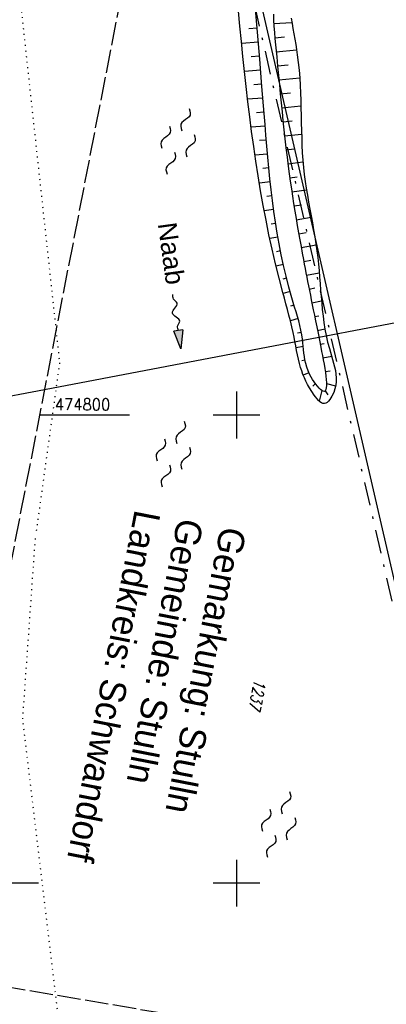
# Model space of a CAD drawing. Extents: x 510526 to 513920, y 467229 to 478797.
# Tile 288 of 467: x 511854 to 511932, y 474674 to 474884. Entities that reach past the tile are written whole.
import ezdxf

# ---------------------------------------------------------------- set-up
doc = ezdxf.new("R2010")
doc.units = 0
doc.header["$LTSCALE"] = 10
doc.header["$MEASUREMENT"] = 0
for name, pattern in [('LT00', [0]), ('LT08', [0.42, 0.2, -0.1, 0.02, -0.1]), ('LT14', [0.6, 0.5, -0.1]), ('PUNKTX2_STR', [0.6, 0.1, -0.5])]:
    doc.linetypes.add(name, pattern=pattern)
doc.layers.get('0').update_dxf_attribs({"linetype": 'LT00'})
for name, color, linetype in [('--FLIEßRICHTPFEIL', 180, 'Continuous'), ('--WASSER_GRENZE', 180, 'PUNKTX2_STR'), ('--WASSER_NUTZUNG', 180, 'Continuous'), ('DFK_FLUR_NR', 250, 'LT00'), ('DFK_KATASTER', 250, 'LT00'), ('GEMEINDEGRENZE', 3, 'LT08'), ('GEWÄSSERNAME', 255, 'Continuous'), ('GRENZNAME', 250, 'Continuous'), ('STROM_FREILTG', 80, 'STROMFREILEITUNG'), ('V90_BOESCH', 250, 'LT00'), ('V90_BOSCHUNG', 250, 'LT00'), ('V90_RASTER', 250, 'LT00')]:
    doc.layers.add(name, color=color, linetype=linetype)
doc.layers.add('-BLATT_90-RAND', color=7, linetype='LT14', plot=False)
doc.layers.add('-BLATT_91-RAND', color=7, linetype='LT14', plot=False)
doc.styles.add('Beschrift', font='ARIAL.TTF')
doc.styles.get("Standard").update_dxf_attribs({"font": 'romans.shx'})
doc.styles.add('Strom', font='txt.shx')
doc.styles.add('UNIR-H', font='unir_h.shx', dxfattribs={"width": 0.8})
doc.linetypes.add('STROMFREILEITUNG', pattern='A,12.7,-5.5,["xx",Strom,S=2.5,R=0,X=-2.6,Y=-0.85],-4.35', length=22.55)

# ---------------------------------------------------------------- blocks, each defined once
blk = doc.blocks.new('SYMB7250')
at = {"color": 0, "linetype": 'ByBlock'}
for points in [[(-0.25, 0.28), (-0.208333, 0.308889), (-0.166667, 0.331111), (-0.125, 0.34), (-0.083333, 0.331111), (-0.041667, 0.308889), (0, 0.28)], [(0, 0.28), (0.041667, 0.251111), (0.083333, 0.228889), (0.125, 0.22), (0.166667, 0.228889), (0.208333, 0.251111), (0.25, 0.28)], [(-0.74, 0), (-0.698333, 0.028889), (-0.656667, 0.051111), (-0.615, 0.06), (-0.573333, 0.051111), (-0.531667, 0.028889), (-0.49, 0)], [(-0.49, 0), (-0.448333, -0.028889), (-0.406667, -0.051111), (-0.365, -0.06), (-0.323333, -0.051111), (-0.281667, -0.028889), (-0.24, 0)], [(0.24, 0), (0.281667, 0.028889), (0.323333, 0.051111), (0.365, 0.06), (0.406667, 0.051111), (0.448333, 0.028889), (0.49, 0)], [(0.49, 0), (0.531667, -0.028889), (0.573333, -0.051111), (0.615, -0.06), (0.656667, -0.051111), (0.698333, -0.028889), (0.74, 0)], [(-0.25, -0.28), (-0.208333, -0.251111), (-0.166667, -0.228889), (-0.125, -0.22), (-0.083333, -0.228889), (-0.041667, -0.251111), (0, -0.28)], [(0, -0.28), (0.041667, -0.308889), (0.083333, -0.331111), (0.125, -0.34), (0.166667, -0.331111), (0.208333, -0.308889), (0.25, -0.28)]]:
    blk.add_lwpolyline(points, dxfattribs=at)
blk = doc.blocks.new('FLIEßRICHTPFEIL')
at = {"layer": '--FLIEßRICHTPFEIL'}
blk.add_hatch(color=256, dxfattribs=at).paths.add_polyline_path([(-1.95, 0.4875), (-1.95, -0.4875), (0, 0)])
for p, q in [((-1.95, 0.4875), (-1.95, -0.4875)), ((-1.95, 0.4875), (0, 0)), ((0, 0), (-1.95, -0.4875))]:
    blk.add_line(p, q, dxfattribs=at)
at = {"layer": '--FLIEßRICHTPFEIL', "start_tangent": (-1, 0), "end_tangent": (-1, 0)}
blk.add_spline([(-1.95, 0), (-2.4375, 0), (-2.925, 0.325), (-3.4125, 0), (-3.9, -0.325), (-4.3875, 0), (-4.875, 0.325), (-5.3625, 0), (-5.85, 0)], degree=3, dxfattribs=at)

msp = doc.modelspace()

# ---------------------------------------------------------------- linework, layer by layer
at = {"layer": '--WASSER_GRENZE', "ltscale": 0.2}
for p, q in [((511854.06, 474886.18), (511862.2, 474811.11)), ((511862.2, 474811.11), (511857.1, 474774.3)), ((511854.35, 474735.07), (511857.1, 474774.3)), ((511867.3, 474626.64), (511854.35, 474735.07))]:
    msp.add_line(p, q, dxfattribs=at)
at = {"layer": '-BLATT_90-RAND'}
msp.add_lwpolyline([(512002.38, 475543.56), (511825.98, 474635.53), (512107.72, 474580.8), (512284.11, 475488.83), (512002.38, 475543.56)], dxfattribs=at)
at = {"layer": '-BLATT_91-RAND'}
msp.add_lwpolyline([(511838.11, 474679.99), (511714.55, 473950.38), (511997.52, 473902.46), (512121.08, 474632.07), (511838.11, 474679.99)], dxfattribs=at)
at = {"layer": 'DFK_KATASTER'}
msp.add_line((511941.52, 474730.59), (511902.92, 474898.09), dxfattribs=at)
at = {"layer": 'GEMEINDEGRENZE', "ltscale": 2.5, "flags": 128}
msp.add_lwpolyline([(512449.04, 475402.04), (512420.18, 475407.56), (512394.81, 475414.05), (512349.27, 475430.89), (512332.55, 475438.84), (512267.81, 475490.73), (512251.31, 475522.19), (512242.37, 475555.3), (512229.97, 475584.98), (512227.01, 475610.4), (512238.86, 475661.14), (512275.55, 475791.69), (512297.96, 475860.4), (512299.32, 475864.34), (512322.1, 475898.59), (512340.39, 475931.96), (512366.59, 476019.31), (512318.09, 476028.59), (512312.28, 476031.12), (512305.69, 476033.81), (512287.82, 475996.96), (512243.16, 475928.69), (512232.75, 475919.29), (512200.58, 475820.9), (512193.73, 475799.02), (512174.8, 475704.06), (512153.08, 475591.51), (512137.53, 475520.72), (512131.52, 475505.41), (512079.51, 475365.74), (512045.16, 475285.06), (511996.85, 475193.51), (511968.58, 475139.95), (511923.93, 475031.14), (511909.15, 474966.23), (511901.23, 474898.74), (511940.21, 474729.59), (511948.11, 474671.17), (511959.93, 474649.28), (511949.37, 474579.35), (511923.59, 474424.01), (511922.29, 474397.28), (511902.07, 474265.53), (511883.42, 474171.19), (511840.83, 474046.67), (511811.06, 474002.19), (511789.86, 473974.02), (511738.64, 473910.57), (511734.93, 473905.97), (511711.9, 473880.46), (511676.78, 473841.54), (511661.06, 473825.37), (511656.15, 473820.18), (511647.79, 473811.31), (511604.86, 473771.83), (511589.09, 473758.2), (511554.15, 473690.45), (511530.62, 473670.04), (511510.61, 473640.16), (511417.15, 473647.45), (511399.93, 473617.63), (511399.3, 473598.99), (511391.57, 473572.16), (511385.53, 473532.59), (511382.42, 473506.57), (511379.56, 473490.69), (511376.76, 473467.53), (511377.2, 473446.76), (511375.16, 473429.8), (511374.8, 473404.87), (511375.41, 473387.27), (511377.46, 473378.27), (511379.75, 473364.15), (511381.83, 473342.87), (511384.51, 473307.86), (511383.01, 473292.21), (511378.94, 473272.5), (511363.92, 473241.63), (511343.54, 473221.82), (511333.86, 473218.85), (511320.58, 473208.55), (511312.84, 473198.8), (511304.61, 473186.13), (511295.34, 473174.25), (511276.67, 473143.26), (511247.06, 473107.83), (511220.15, 473075.52), (511209.96, 473060.18), (511192.69, 473040.29), (511159.71, 473009.47), (511137.79, 472985.62), (511138.23, 472997.66), (511133.95, 473001.3), (511127.75, 472996.4), (511117.54, 472978.81), (511095.45, 472960.68), (511068.72, 472945.37), (511062.62, 472935.67), (511054.27, 472932.27), (511004.99, 472918.68), (510993.39, 472905.55), (510985.6, 472889.86), (510969.16, 472866.89), (510956.82, 472847.22), (510952.63, 472840.3), (510942.14, 472834.76), (510925.19, 472825.03), (510922.97, 472827.25), (510875.46, 472874.79), (510825.13, 472925.2), (510821.3, 472929.06), (510869.78, 472985.54), (510927.92, 473053.12), (510935.97, 473062.47), (510982.9, 473117.01), (510983.35, 473117.61), (510990.27, 473126.7), (510995.26, 473137.2), (510997.98, 473148.98), (510999.63, 473159.45), (511014.29, 473252.43)], dxfattribs=at)
at = {"layer": 'STROM_FREILTG', "ltscale": 0.1}
msp.add_lwpolyline([(511858.99, 474805.46), (511986.6, 474829.75), (512072.17, 474844.96), (512129.93, 474856.3), (512162.86, 474877), (512165.6, 474878.77)], dxfattribs=at)
at = {"layer": 'STROM_FREILTG', "ltscale": 0.1, "flags": 128}
msp.add_lwpolyline([(511810.82, 474796.29), (511858.99, 474805.46)], dxfattribs=at)
at = {"layer": 'V90_BOESCH'}
for points in [[(511907.87, 474885.61), (511907.91, 474884.31), (511907.98, 474883), (511908.07, 474881.69), (511908.18, 474880.37), (511908.31, 474879.06), (511908.44, 474877.75), (511908.57, 474876.45), (511908.77, 474874.46), (511908.96, 474872.49), (511909.15, 474870.53), (511909.34, 474868.59), (511909.52, 474866.67), (511909.71, 474864.74), (511909.9, 474862.82), (511910.1, 474860.9), (511910.31, 474858.97), (511910.53, 474857.03), (511910.77, 474855.07), (511911.02, 474853.1), (511911.24, 474851.51), (511911.46, 474849.92), (511911.7, 474848.32), (511911.94, 474846.72), (511912.19, 474845.13), (511912.45, 474843.55), (511912.71, 474841.98), (511912.97, 474840.43), (511913.23, 474838.91), (511913.5, 474837.42), (511913.76, 474835.96), (511914.02, 474834.54), (511914.28, 474833.17), (511914.46, 474832.21), (511914.64, 474831.26), (511914.81, 474830.33), (511914.99, 474829.41), (511915.18, 474828.48), (511915.36, 474827.54), (511915.55, 474826.58), (511915.75, 474825.6), (511915.95, 474824.59), (511916.16, 474823.53), (511916.38, 474822.44), (511916.61, 474821.28), (511916.86, 474820.07), (511917.12, 474818.79), (511917.39, 474817.43), (511917.68, 474815.99), (511917.98, 474814.46), (511918.16, 474813.57), (511918.34, 474812.66), (511918.52, 474811.74), (511918.68, 474810.83), (511918.83, 474809.94), (511918.96, 474809.09), (511919.07, 474808.28), (511919.15, 474807.54), (511919.2, 474806.86), (511919.2, 474806.27), (511919.16, 474805.78), (511919.08, 474805.4), (511918.94, 474805.15), (511918.74, 474805.03), (511918.47, 474805.06), (511918.21, 474805.2), (511917.92, 474805.44), (511917.6, 474805.75), (511917.26, 474806.13), (511916.92, 474806.56), (511916.57, 474807.04), (511916.24, 474807.54), (511915.93, 474808.06), (511915.64, 474808.59), (511915.28, 474809.39), (511914.99, 474810.18), (511914.77, 474810.95), (511914.6, 474811.71), (511914.48, 474812.46), (511914.39, 474813.21), (511914.31, 474813.95), (511914.25, 474814.68), (511914.18, 474815.42), (511914.09, 474816.15), (511913.94, 474817.13), (511913.75, 474818.1), (511913.53, 474819.08), (511913.27, 474820.07), (511912.99, 474821.05), (511912.7, 474822.04), (511912.4, 474823.03), (511912.1, 474824.03), (511911.8, 474825.02), (511911.15, 474827.31), (511910.56, 474829.61), (511910.02, 474831.9), (511909.52, 474834.21), (511909.07, 474836.51), (511908.67, 474838.82), (511908.29, 474841.14), (511907.96, 474843.45), (511907.65, 474845.77), (511907.37, 474848.09), (511907.12, 474850.42), (511906.88, 474852.74), (511906.66, 474855.07), (511906.45, 474857.4), (511906.26, 474859.73), (511906.07, 474862.06), (511905.88, 474864.39), (511905.42, 474870.17), (511904.95, 474875.95), (511904.47, 474881.74), (511904, 474887.52)], [(511911.68, 474884.72), (511911.85, 474883.62), (511912.03, 474882.51), (511912.22, 474881.39), (511912.42, 474880.27), (511912.62, 474879.15), (511912.8, 474878.03), (511912.97, 474876.91), (511913.18, 474875.27), (511913.35, 474873.63), (511913.48, 474872), (511913.58, 474870.38), (511913.66, 474868.77), (511913.71, 474867.16), (511913.75, 474865.56), (511913.79, 474863.96), (511913.82, 474862.36), (511913.85, 474860.77), (511913.9, 474859.18), (511913.96, 474857.6), (511914.04, 474856.01), (511914.15, 474854.43), (511914.29, 474852.84), (511914.46, 474851.36), (511914.66, 474849.89), (511914.88, 474848.41), (511915.12, 474846.93), (511915.38, 474845.45), (511915.64, 474843.97), (511915.91, 474842.49), (511916.18, 474841.01), (511916.44, 474839.53), (511916.69, 474838.04), (511916.93, 474836.56), (511917.14, 474835.08), (511917.33, 474833.6), (511917.48, 474832.21), (511917.61, 474830.83), (511917.73, 474829.44), (511917.84, 474828.06), (511917.94, 474826.67), (511918.05, 474825.28), (511918.17, 474823.9), (511918.31, 474822.51), (511918.47, 474821.12), (511918.65, 474819.74), (511918.88, 474818.35), (511919.14, 474816.96), (511919.45, 474815.57), (511919.81, 474814.18), (511920.04, 474813.41), (511920.28, 474812.63), (511920.51, 474811.85), (511920.73, 474811.07), (511920.93, 474810.29), (511921.09, 474809.51), (511921.21, 474808.73), (511921.27, 474807.94), (511921.26, 474807.16), (511921.18, 474806.38), (511921.01, 474805.59), (511920.74, 474804.8), (511920.36, 474804.01), (511920.13, 474803.63), (511919.89, 474803.27), (511919.62, 474802.95), (511919.34, 474802.69), (511919.04, 474802.5), (511918.74, 474802.41), (511918.42, 474802.44), (511918.11, 474802.58), (511917.79, 474802.8), (511917.48, 474803.1), (511917.18, 474803.45), (511916.88, 474803.83), (511916.6, 474804.22), (511916.07, 474805), (511915.6, 474805.76), (511915.18, 474806.5), (511914.8, 474807.23), (511914.47, 474807.94), (511914.18, 474808.66), (511913.91, 474809.39), (511913.68, 474810.12), (511913.44, 474811.01), (511913.22, 474811.91), (511913.01, 474812.84), (511912.82, 474813.78), (511912.64, 474814.73), (511912.46, 474815.69), (511912.28, 474816.64), (511912.08, 474817.59), (511911.81, 474818.84), (511911.51, 474820.07), (511911.19, 474821.3), (511910.87, 474822.51), (511910.54, 474823.73), (511910.2, 474824.93), (511909.87, 474826.14), (511909.07, 474829.21), (511908.31, 474832.28), (511907.59, 474835.38), (511906.92, 474838.49), (511906.29, 474841.61), (511905.7, 474844.74), (511905.14, 474847.88), (511904.62, 474851.03), (511904.12, 474854.19), (511903.66, 474857.35), (511903.22, 474860.51), (511902.81, 474863.68), (511902.42, 474866.9), (511902.04, 474870.12), (511901.68, 474873.34), (511901.35, 474876.56), (511901.02, 474879.78), (511900.71, 474883), (511900.41, 474886.22)]]:
    msp.add_lwpolyline(points, dxfattribs=at)
at = {"layer": 'V90_BOSCHUNG'}
for p, q in [((511907.94, 474883.61), (511911.82, 474883.79)), ((511904.4, 474882.62), (511902.59, 474882.47)), ((511908.17, 474880.54), (511910.24, 474880.72)), ((511904.65, 474879.62), (511901.06, 474879.35)), ((511904.89, 474876.63), (511903.13, 474876.5)), ((511908.46, 474877.53), (511912.81, 474877.95)), ((511908.76, 474874.54), (511910.99, 474874.76)), ((511905.13, 474873.64), (511901.68, 474873.38)), ((511905.38, 474870.65), (511903.69, 474870.52)), ((511909.05, 474871.55), (511913.48, 474872)), ((511909.34, 474868.56), (511911.49, 474868.78)), ((511905.62, 474867.66), (511902.35, 474867.42)), ((511909.63, 474865.58), (511913.74, 474866)), ((511905.86, 474864.67), (511904.29, 474864.55)), ((511906.1, 474861.69), (511903.1, 474861.45)), ((511909.93, 474862.58), (511911.86, 474862.79)), ((511910.24, 474859.59), (511913.87, 474859.99)), ((511906.34, 474858.7), (511904.92, 474858.58)), ((511906.6, 474855.72), (511903.93, 474855.48)), ((511910.58, 474856.59), (511912.28, 474856.8)), ((511910.96, 474853.6), (511914.18, 474854.02)), ((511906.88, 474852.74), (511905.63, 474852.62)), ((511907.18, 474849.77), (511904.86, 474849.52)), ((511911.36, 474850.61), (511912.93, 474850.83)), ((511911.8, 474847.63), (511914.93, 474848.1)), ((511907.52, 474846.81), (511906.45, 474846.68)), ((511912.27, 474844.65), (511913.85, 474844.9)), ((511907.9, 474843.85), (511905.92, 474843.57)), ((511908.33, 474840.9), (511907.41, 474840.75)), ((511912.76, 474841.67), (511915.96, 474842.22)), ((511913.27, 474838.71), (511914.88, 474838.99)), ((511908.81, 474837.95), (511907.1, 474837.65)), ((511909.36, 474835.02), (511908.55, 474834.86)), ((511913.8, 474835.75), (511916.96, 474836.32)), ((511914.35, 474832.79), (511915.85, 474833.07)), ((511909.97, 474832.1), (511908.43, 474831.76)), ((511914.91, 474829.84), (511917.65, 474830.36)), ((511910.66, 474829.2), (511909.91, 474829.02)), ((511911.42, 474826.33), (511909.93, 474825.91)), ((511915.49, 474826.89), (511916.69, 474827.12)), ((511916.08, 474823.94), (511918.13, 474824.35)), ((511912.27, 474823.46), (511911.5, 474823.23)), ((511913.13, 474820.56), (511911.49, 474820.13)), ((511916.67, 474820.99), (511917.56, 474821.17)), ((511913.86, 474817.59), (511913, 474817.43)), ((511917.27, 474818.05), (511918.87, 474818.38)), ((511914.25, 474814.61), (511912.71, 474814.36)), ((511917.85, 474815.11), (511918.67, 474815.28)), ((511914.61, 474811.69), (511913.97, 474811.54)), ((511918.43, 474812.18), (511920.31, 474812.53)), ((511918.93, 474809.3), (511920.01, 474809.42)), ((511915.45, 474809), (511914.25, 474808.46)), ((511916.83, 474806.68), (511916.25, 474806.15)), ((511918.18, 474805.22), (511917.66, 474802.92)), ((511918.92, 474805.14), (511919.49, 474804.32)), ((511919.2, 474806.71), (511921.15, 474806.22))]:
    msp.add_line(p, q, dxfattribs=at)
at = {"layer": 'V90_RASTER'}
for p, q in [((511900, 474805), (511900, 474795)), ((511857.93, 474800), (511877.11, 474800)), ((511895, 474800), (511905, 474800)), ((511900, 474705), (511900, 474695)), ((511857.68, 474700), (511838.5, 474700)), ((511905, 474700), (511895, 474700))]:
    msp.add_line(p, q, dxfattribs=at)

# ---------------------------------------------------------------- block references
at = {"layer": '--FLIEßRICHTPFEIL', "xscale": 2.000000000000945, "yscale": 1.999999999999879, "zscale": 2, "rotation": 278.568238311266}
msp.add_blockref('FLIEßRICHTPFEIL', (511888.13, 474814.15), dxfattribs=at)
at = {"layer": '--WASSER_NUTZUNG', "xscale": 9.999999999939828, "yscale": 10.00000000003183, "zscale": 10, "rotation": 251.2882999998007}
for p in [(511887.52, 474858.42), (511886.47, 474791.65), (511908.96, 474712.55)]:
    msp.add_blockref('SYMB7250', p, dxfattribs=at)

# ---------------------------------------------------------------- texts
at = {"layer": 'DFK_FLUR_NR', "oblique": 13.754, "width": 0.75}
msp.add_text('1237', height=2.5, rotation=259.0065, dxfattribs=at).set_placement((511903.84, 474743.64))
at = {"layer": 'GEWÄSSERNAME', "style": 'Beschrift'}
msp.add_text('Naab', height=4, rotation=277.8314, dxfattribs=at).set_placement((511883.17, 474840.84))
at = {"layer": 'GRENZNAME', "insert": (511902.12, 474775.32), "char_height": 5.6, "width": 89.3696, "attachment_point": 1, "rotation": 259.0065, "style": 'UNIR-H'}
msp.add_mtext('{\\W1;Gemarkung: Stulln\\PGemeinde: Stulln\\PLandkreis: Schwandorf}', dxfattribs=at)
at = {"layer": 'V90_RASTER', "width": 0.921}
msp.add_text(' 474800', height=2.5, rotation=359.9989, dxfattribs=at).set_placement((511859.61, 474801))

doc.saveas('drawing.dxf')
